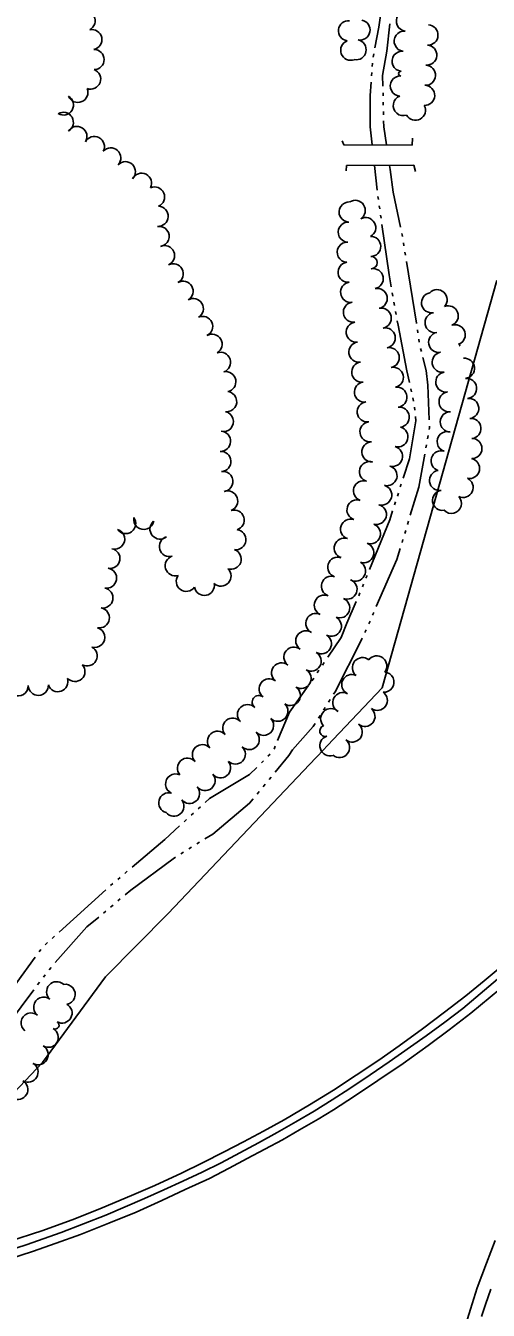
# Model space of a CAD drawing. Extents: x -25029 to 2274964, y -81170 to 687028.
# Drawn here: x -6125 to -5665, y -68392 to -67116 of the extents above; entities that cross this region are included whole.
import ezdxf

# ---------------------------------------------------------------- set-up
doc = ezdxf.new("R2010")
doc.units = 0
for name, color, linetype in [('81911BEA - RW_X_Fee_RW', 7, 'Continuous'), ('BRIDGE', 7, 'Continuous'), ('GE_X_CL_2000', 7, 'Continuous'), ('INTERSTATE', 7, 'Continuous'), ('TREES', 7, 'Continuous'), ('WATER', 7, 'Continuous')]:
    doc.layers.add(name, color=color, linetype=linetype)

msp = doc.modelspace()

# ---------------------------------------------------------------- linework, layer by layer
at = {"layer": '81911BEA - RW_X_Fee_RW'}
for p, q in [((-5770.8, -67773.7), (-5657, -67369.1)), ((-5819.3, -67824.9), (-5770.8, -67773.7)), ((-5835, -67841.3), (-5819.3, -67824.9)), ((-6045.3, -68060.6), (-5983.1, -67997.5)), ((-6107.9, -68145.4), (-6045.3, -68060.6)), ((-6261.4, -68308), (-6107.9, -68145.4))]:
    msp.add_line(p, q, dxfattribs=at)
msp.add_lwpolyline([(-5983.1, -67997.5), (-5836.6, -67843.1), (-5835, -67841.3)], dxfattribs=at)
at = {"layer": 'BRIDGE'}
for points in [[(-5810.4, -67230.5), (-5808.8, -67234.3), (-5741.1, -67234.7), (-5740.7, -67227.8)], [(-5806.4, -67260.1), (-5806.1, -67255), (-5739.3, -67254.7), (-5737.6, -67260.8)]]:
    msp.add_lwpolyline(points, dxfattribs=at)
at = {"layer": 'GE_X_CL_2000'}
for points in [[(-5656.3, -68062.8), (-5690.5, -68091.9), (-5708.6, -68105.5), (-5726.9, -68118.9), (-5742.5, -68130.1), (-5763.9, -68145), (-5782.6, -68157.8), (-5802.8, -68171.3), (-5820.3, -68182.7), (-5838.4, -68193.7), (-5856.6, -68204.5), (-5874.9, -68215), (-5893.4, -68225.3), (-5912, -68235.3), (-5930.7, -68245.1), (-5949.6, -68254.3), (-5968.5, -68263.2), (-5987.5, -68272), (-6006.7, -68280.5), (-6025.9, -68288.8), (-6045.2, -68297), (-6089.4, -68314.4), (-6124.1, -68326.7), (-6153.4, -68336)], [(-5662.9, -68370.5), (-5668.1, -68385.8), (-5672.1, -68397.8)]]:
    msp.add_lwpolyline(points, dxfattribs=at)
at = {"layer": 'INTERSTATE'}
for points in [[(-5653.5, -68051.3), (-5669.5, -68064.6), (-5687.5, -68079.4), (-5708.7, -68095.7), (-5730.6, -68112.1), (-5753.7, -68129), (-5774, -68143.3), (-5796.6, -68158.2), (-5819.2, -68173), (-5842.8, -68187.7), (-5867.9, -68202.3), (-5888.5, -68213.7), (-5908.5, -68224.3), (-5927.6, -68234.2), (-5949, -68245.3), (-5969.9, -68255.3), (-5996.6, -68267.5), (-6019.6, -68277.6), (-6048.6, -68289.8), (-6075.9, -68300.6), (-6107.5, -68312.2), (-6142.4, -68323.7)], [(-6141.5, -68340.8), (-6117.8, -68333.1), (-6094.4, -68324.9), (-6070.4, -68316.2), (-6042, -68304.9), (-6015, -68294.2), (-5989.4, -68282.5), (-5966.3, -68271.7), (-5942.3, -68260.8), (-5922.5, -68250.3), (-5904.7, -68241), (-5887.2, -68231.5), (-5869.8, -68222.3), (-5852.8, -68212.4), (-5834.4, -68201.7), (-5819, -68192.4), (-5798.2, -68179.1), (-5774.9, -68163.5), (-5749.9, -68146.4), (-5725.1, -68128.8), (-5704.1, -68113.2), (-5682.7, -68096.6), (-5653.8, -68072.6)], [(-5658.5, -68322.4), (-5667.2, -68344.8), (-5676.4, -68369.4), (-5683.1, -68390.5), (-5690.3, -68413.9)]]:
    msp.add_lwpolyline(points, dxfattribs=at)
at = {"layer": 'TREES'}
for centre, radius, start, end in [((-6065.7, -67111.3), 10, 297.8167, 117.8167), ((-5746.7, -67111.6), 10, 83.9469, 263.9469), ((-5804.2, -67121.1), 10, 83.3207, 263.3207), ((-5792.7, -67120.4), 10, 258.8513, 78.8513), ((-5725.3, -67125.4), 10, 267.5496, 87.5496), ((-6059, -67129.9), 10, 281.9522, 101.9522), ((-5748.8, -67131.5), 10, 83.9469, 263.9469), ((-6056.8, -67149.7), 10, 270.4587, 90.4587), ((-5801.9, -67140.5), 10, 110.1873, 290.1873), ((-5805.4, -67131.1), 0.0243, 110.1871, 290.1874), ((-5796.6, -67140), 10, 258.8513, 78.8513), ((-5750.9, -67151.4), 10, 83.9469, 263.9469), ((-5726.5, -67145.3), 10, 265.6116, 85.6116), ((-6060.2, -67169.1), 10, 249.629, 69.629), ((-5752.7, -67176), 10, 87.3795, 267.3795), ((-5752.1, -67163.7), 2.37, 86.2294, 266.2294), ((-5727.7, -67165.3), 10, 267.3692, 87.3692), ((-6072.9, -67182.3), 10, 202.6451, 22.6451), ((-5728.6, -67185.3), 10, 267.8873, 87.8873), ((-6087.2, -67194.8), 10, 239.5268, 59.5268), ((-5749.8, -67195.4), 10, 109.6222, 289.6222), ((-6087.3, -67212.1), 10, 300.1309, 120.1309), ((-5737.7, -67200.1), 10, 208.6506, 28.6506), ((-6073.8, -67226.1), 10, 327.3244, 147.3244), ((-6056.5, -67236.1), 10, 332.6553, 152.6553), ((-6040.2, -67247.4), 10, 317.8693, 137.8693), ((-6025.7, -67261.1), 10, 315.5196, 135.5196), ((-6009.6, -67272.6), 10, 333.4852, 153.4852), ((-5996.7, -67286.2), 10, 293.4005, 113.4005), ((-5803.5, -67301.1), 10, 87.2178, 267.2178), ((-5797.5, -67299.5), 10, 303.1788, 123.1788), ((-5993.2, -67305.4), 10, 267.2937, 87.2937), ((-5787.1, -67316.6), 10, 299.2255, 119.2255), ((-5992.2, -67325.3), 10, 278.4709, 98.4709), ((-5804.4, -67321.1), 10, 87.2178, 267.2178), ((-5805.4, -67341), 10, 87.2178, 267.2178), ((-5782.1, -67335.3), 10, 271.1761, 91.1761), ((-5986.8, -67344.4), 10, 292.9742, 112.9742), ((-5781.8, -67351.4), 6.12, 270.7104, 90.7104), ((-5978.2, -67362.4), 10, 298.1409, 118.1409), ((-5804.6, -67360.9), 10, 97.0816, 277.0816), ((-5779.7, -67367.3), 10, 281.5078, 101.5078), ((-5968.4, -67379.8), 10, 300.4096, 120.4096), ((-5802, -67380.8), 10, 97.9172, 277.9172), ((-5775.7, -67386.9), 10, 281.5078, 101.5078), ((-5721.7, -67391.2), 10, 100.2111, 280.2111), ((-5716.2, -67388.1), 10, 317.1053, 137.1053), ((-5958.2, -67397), 10, 300.9322, 120.9322), ((-5799.3, -67400.6), 10, 97.9172, 277.9172), ((-5705.2, -67404.2), 10, 291.6292, 111.6292), ((-5948.9, -67414.7), 10, 294.428, 114.428), ((-5771.7, -67406.5), 10, 281.5078, 101.5078), ((-5718.2, -67410.9), 10, 100.2111, 280.2111), ((-5796.5, -67420.4), 10, 97.9172, 277.9172), ((-5767.7, -67426.1), 10, 281.5078, 101.5078), ((-5714.6, -67430.5), 10, 100.2111, 280.2111), ((-5698.2, -67423), 10, 289.1973, 109.1973), ((-5939.6, -67432.4), 10, 301.0809, 121.0809), ((-5793.8, -67440.2), 10, 97.9172, 277.9172), ((-5694.6, -67433.4), 0.996, 289.0148, 109.0148), ((-5931.2, -67450.4), 10, 289.3826, 109.3826), ((-5763.7, -67445.7), 10, 281.5078, 101.5078), ((-5711.1, -67450.2), 10, 100.2111, 280.2111), ((-5689, -67456.3), 10, 276.1124, 96.1124), ((-5926, -67469.6), 10, 280.8257, 100.8257), ((-5791, -67460), 10, 97.9172, 277.9172), ((-5759.6, -67465.3), 10, 282.5055, 102.5055), ((-5707.5, -67469.9), 10, 100.2111, 280.2111), ((-5788.3, -67479.8), 10, 97.9172, 277.9172), ((-5686.9, -67476.2), 10, 276.1124, 96.1124), ((-5925.1, -67489.4), 10, 263.8701, 83.8701), ((-5756.2, -67485), 10, 276.9549, 96.9549), ((-5704.3, -67489.6), 10, 98.4548, 278.4548), ((-5785.5, -67499.6), 10, 97.9172, 277.9172), ((-5753.8, -67504.8), 10, 276.8403, 96.8403), ((-5684.8, -67496.1), 10, 276.1124, 96.1124), ((-5928.4, -67509.1), 10, 257.1654, 77.1654), ((-5782.8, -67519.4), 10, 97.9172, 277.9172), ((-5703.1, -67509.5), 10, 88.7312, 268.7312), ((-5682.6, -67516), 10, 276.1124, 96.1124), ((-5931.2, -67528.8), 10, 267.1339, 87.1339), ((-5755.2, -67524.4), 10, 254.921, 74.921), ((-5706.2, -67529.1), 10, 73.1779, 253.1779), ((-5780.9, -67539.3), 10, 93.0083, 273.0083), ((-5760.5, -67543.7), 10, 254.3939, 74.3939), ((-5681.7, -67535.9), 10, 269.1351, 89.1351), ((-5930.9, -67548.8), 10, 274.0639, 94.0639), ((-5783.3, -67558.9), 10, 73.0081, 253.0081), ((-5712.2, -67548.2), 10, 71.9372, 251.9372), ((-5684, -67555.7), 10, 257.9211, 77.9211), ((-5928.8, -67568.7), 10, 278.0121, 98.0121), ((-5765.9, -67562.9), 9.95, 254.3939, 74.3939), ((-5713.8, -67567.6), 10, 98.5659, 278.5659), ((-5789.3, -67577.9), 10, 71.4743, 251.4743), ((-5771.2, -67582.1), 10, 254.3939, 74.3939), ((-5690.4, -67574.5), 10, 244.1376, 64.1376), ((-5924.1, -67588), 10, 289.7959, 109.7959), ((-5795.7, -67596.9), 10, 71.4743, 251.4743), ((-5710.8, -67587.4), 10, 98.5711, 278.5711), ((-5702, -67590.4), 10, 223.4294, 43.4294), ((-5917.7, -67607), 10, 287.0469, 107.0469), ((-5776.5, -67601.4), 10, 255.0337, 75.0337), ((-6025.4, -67610.4), 10, 216.0882, 36.0882), ((-6007.4, -67606.3), 10, 169.3816, 349.3816), ((-5991.3, -67615.9), 10, 129.4726, 309.4726), ((-5802.1, -67615.9), 10, 71.4743, 251.4743), ((-5782.4, -67620.5), 10, 250.6388, 70.6388), ((-6036.3, -67625.8), 10, 253.4424, 73.4424), ((-5982, -67633.2), 10, 106.6032, 286.6032), ((-5916, -67626.4), 10, 262.9302, 82.9302), ((-5808.4, -67634.8), 10, 71.4743, 251.4743), ((-6040.9, -67645.1), 9.84, 259.7673, 79.7673), ((-5920.6, -67645.8), 10, 250.3728, 70.3728), ((-5789, -67639.4), 10, 250.5765, 70.5765), ((-5976.2, -67652.3), 10, 107.137, 287.137), ((-5814.8, -67653.8), 10, 71.4743, 251.4743), ((-5797.2, -67657.6), 10, 241.119, 61.119), ((-6044.4, -67664.6), 10, 259.7673, 79.7673), ((-5965.2, -67667.8), 10, 143.746, 323.746), ((-5930.8, -67662.6), 10, 227.4132, 47.4132), ((-5821.1, -67672.7), 10, 71.4743, 251.4743), ((-6048, -67684.3), 10, 259.7673, 79.7673), ((-5947.3, -67671.8), 10, 190.8517, 10.8517), ((-5805.6, -67675.6), 9.93, 248.7234, 68.7234), ((-5828.2, -67691.4), 10, 66.7983, 246.7983), ((-5812.9, -67694.1), 10, 248.7234, 68.7234), ((-6051.5, -67704), 10, 259.7673, 79.7673), ((-5836.5, -67709.6), 10, 64.2914, 244.2914), ((-6056.1, -67723.4), 10, 253.7031, 73.7032), ((-5821.2, -67712.3), 10, 242.0088, 62.0088), ((-5846.5, -67726.9), 10, 55.5444, 235.5444), ((-5831, -67729.7), 10, 239.4006, 59.4006), ((-6063.7, -67741.8), 10, 241.538, 61.538), ((-5858.3, -67743), 10, 52.111, 232.111), ((-5841.2, -67747), 10, 239.4006, 59.4006), ((-6075.8, -67757.3), 10, 222.3406, 42.3406), ((-5870.6, -67758.8), 10, 52.111, 232.111), ((-5790.3, -67753.5), 10, 50.8696, 230.8696), ((-5776.1, -67751.8), 10, 322.4035, 142.4035), ((-6092.7, -67767.4), 10, 199.1794, 19.1794), ((-5882.9, -67774.6), 10, 52.111, 232.111), ((-5851.3, -67764.2), 10, 239.4006, 59.4006), ((-5800.9, -67770.3), 10, 64.5875, 244.5875), ((-5769, -67767.9), 10, 265.1029, 85.1029), ((-6132.1, -67771.6), 10, 181.7945, 1.7945), ((-6112.1, -67771), 10, 181.9301, 1.9301), ((-5861.9, -67781.1), 10, 236.7322, 56.7322), ((-5809.8, -67788.2), 10, 62.3973, 242.3973), ((-5775.6, -67786), 10, 234.6918, 54.6918), ((-5904.4, -67800.1), 10, 44.5664, 224.5664), ((-5893.1, -67787.8), 6.7, 52.111, 232.111), ((-5874.3, -67796.8), 10, 226.5702, 46.5702), ((-5919.1, -67813.5), 10, 40.1253, 220.1253), ((-5888.5, -67810.8), 10, 222.8466, 42.8466), ((-5821.7, -67804.2), 10.1, 44.8564, 224.2279), ((-5787.8, -67801.9), 10, 230.6629, 50.6629), ((-5934.3, -67826.6), 10, 41.1164, 221.1164), ((-5827.3, -67816.4), 5.41, 107.7759, 286.7953), ((-5800.4, -67817.4), 10, 230.6629, 50.6629), ((-5949.2, -67839.9), 10, 42.7002, 222.7002), ((-5902.7, -67824.9), 10, 226.3302, 46.3302), ((-5822.6, -67831.1), 10, 108.2325, 288.2325), ((-5813.1, -67832.8), 10, 230.6629, 50.6629), ((-5916.5, -67839.3), 10, 226.3283, 46.3283), ((-5964, -67853.3), 10, 41.6203, 221.6203), ((-5931.2, -67852.9), 10, 219.4463, 39.4463), ((-5975.8, -67869), 10, 64.6094, 244.6094), ((-5946.6, -67865.6), 10, 219.4463, 39.4463), ((-5982.6, -67887.7), 10, 75.1595, 255.1595), ((-5962, -67878.3), 10, 219.4463, 39.4463), ((-5977.5, -67891), 10, 219.4463, 39.4463), ((-6093.9, -68075.3), 10, 47.9758, 227.9758), ((-6085.5, -68077.8), 10, 279.8726, 99.8726), ((-6106.8, -68090.6), 10, 51.7366, 231.7366), ((-6119.2, -68106.3), 10, 51.738, 231.738), ((-6088.6, -68096.4), 10, 241.2125, 61.2125), ((-6095.4, -68108.5), 3.88, 239.8281, 59.8281), ((-6102.3, -68120.5), 10, 239.8281, 59.8281), ((-6112.4, -68137.8), 10, 239.8281, 59.8281), ((-6122.4, -68155.1), 10, 239.8281, 59.8281), ((-6132.5, -68172.4), 10, 239.8281, 59.8281)]:
    msp.add_arc(centre, radius, start, end, dxfattribs=at)
at = {"layer": 'WATER'}
for p, q in [((-5780.5, -67156.5), (-5780.2, -67153.4)), ((-5779.7, -67147.2), (-5779.1, -67144.1)), ((-5781.2, -67165.9), (-5780.9, -67162.7)), ((-5769.9, -67182.6), (-5769.9, -67185.7)), ((-5769.7, -67192), (-5769.7, -67195.1)), ((-5769.5, -67201.3), (-5769.4, -67204.5)), ((-5775.8, -67279.4), (-5778.5, -67254.8)), ((-5774.5, -67288.7), (-5774.9, -67285.6)), ((-5773.2, -67298), (-5773.6, -67294.9)), ((-5771.8, -67307.3), (-5772.3, -67304.2)), ((-5749.6, -67331.6), (-5749.1, -67334.7)), ((-5748.1, -67340.9), (-5747.6, -67344)), ((-5760.2, -67384.5), (-5760.7, -67381.5)), ((-5758.5, -67393.8), (-5759.1, -67390.7)), ((-5756.9, -67403), (-5757.5, -67399.9)), ((-5735.7, -67418), (-5735.2, -67421.1)), ((-5734.4, -67427.3), (-5733.9, -67430.4)), ((-5732.6, -67436.5), (-5731.8, -67439.5)), ((-5741.6, -67479.6), (-5742.3, -67476.6)), ((-5739.6, -67488.8), (-5740.2, -67485.7)), ((-5738.3, -67498), (-5738.6, -67494.9)), ((-5725.1, -67523.1), (-5725.6, -67526.2)), ((-5726.7, -67532.3), (-5727.3, -67535.4)), ((-5752.7, -67574.1), (-5751.8, -67571.2)), ((-5755.6, -67583.1), (-5754.6, -67580.1)), ((-5758.5, -67592), (-5757.5, -67589)), ((-5744.7, -67608.2), (-5745.6, -67611.2)), ((-5747.4, -67617.2), (-5748.3, -67620.2)), ((-5750.1, -67626.1), (-5751, -67629.1)), ((-5786.8, -67664.8), (-5785.6, -67661.9)), ((-5790.3, -67673.4), (-5789.2, -67670.5)), ((-5794, -67682.1), (-5792.8, -67679.2)), ((-5779.1, -67698.6), (-5780.3, -67701.5)), ((-5782.8, -67707.2), (-5784.1, -67710.1)), ((-5786.6, -67715.8), (-5787.9, -67718.6)), ((-5830, -67751), (-5828.2, -67748.4)), ((-5835.2, -67758.7), (-5833.5, -67756.1)), ((-5822.3, -67785.2), (-5824, -67787.9)), ((-5832.3, -67801.1), (-5833.9, -67803.7)), ((-5827.3, -67793.2), (-5829, -67795.8)), ((-5884.1, -67841.5), (-5881.8, -67839.3)), ((-5878.1, -67834.4), (-5876.9, -67831.5)), ((-5890.7, -67848.1), (-5888.5, -67845.9)), ((-5880.9, -67862.1), (-5882.8, -67864.5)), ((-5892.7, -67876.6), (-5894.7, -67879)), ((-5886.8, -67869.3), (-5888.8, -67871.7)), ((-5953.5, -67893.8), (-5951.2, -67891.6)), ((-5967.2, -67906.5), (-5964.9, -67904.4)), ((-5960.3, -67900.1), (-5958.1, -67898)), ((-5960, -67931.8), (-5962.6, -67933.4)), ((-5952, -67926.9), (-5954.6, -67928.5)), ((-5967.9, -67936.7), (-5970.6, -67938.4)), ((-6026.2, -67957.8), (-6023.8, -67955.7)), ((-6040.5, -67969.9), (-6038.1, -67967.8)), ((-6033.3, -67963.8), (-6030.9, -67961.8)), ((-6091.4, -68016), (-6045.2, -67974)), ((-6030.7, -67983.1), (-6033.1, -67985.1)), ((-6045, -67995.2), (-6047.4, -67997.2)), ((-6037.9, -67989.2), (-6040.3, -67991.2)), ((-6098.4, -68022.3), (-6096, -68020.2)), ((-6111.4, -68035.7), (-6109.5, -68033.2)), ((-6105.3, -68028.6), (-6103, -68026.5)), ((-6152.1, -68091.1), (-6115.1, -68040.8)), ((-6105.3, -68058.4), (-6107.1, -68060.9)), ((-6099.4, -68051.1), (-6101.5, -68053.4)), ((-6110.9, -68065.9), (-6112.8, -68068.4)), ((-6116.5, -68073.4), (-6154, -68123.4))]:
    msp.add_line(p, q, dxfattribs=at)
for points in [[(-5777.9, -67138), (-5773.9, -67117.7), (-5768.2, -67076.2)], [(-5763, -67114.4), (-5766.2, -67141.3), (-5770.3, -67165.4), (-5770.1, -67176.3)], [(-5780.7, -67234.4), (-5782.7, -67216.6), (-5782.7, -67185.4), (-5781.7, -67172.1)], [(-5769.3, -67210.7), (-5769.2, -67216.6), (-5766.4, -67234.5)], [(-5763.3, -67254.8), (-5762.7, -67258.9), (-5759.7, -67281.3), (-5752.4, -67316.3)], [(-5761.8, -67375.3), (-5763.9, -67363.6), (-5771, -67313.5)], [(-5751.2, -67322.4), (-5750.9, -67323.6), (-5750.6, -67325.5)], [(-5746.6, -67350.1), (-5736.6, -67411.3), (-5736.6, -67411.8)], [(-5743.6, -67470.5), (-5746.2, -67458.9), (-5755, -67413.6), (-5755.8, -67409.2)], [(-5730.3, -67445.6), (-5727.2, -67458.4), (-5725.5, -67473.1), (-5724, -67507.6)], [(-5749.9, -67565.2), (-5743.7, -67546), (-5737.2, -67508.3), (-5737.7, -67504.2)], [(-5723.8, -67513.8), (-5723.7, -67515.4), (-5724, -67516.9)], [(-5728.4, -67541.5), (-5734.3, -67574.2), (-5742.8, -67602.2)], [(-5783.3, -67656.1), (-5763.1, -67606.6), (-5760.4, -67597.9)], [(-5752.9, -67635.1), (-5756.2, -67646.2), (-5776.6, -67692.9)], [(-5824.7, -67743.2), (-5811.4, -67723.6), (-5805.8, -67709.2), (-5796.5, -67687.8)], [(-5790.5, -67724.3), (-5791.3, -67726), (-5817.4, -67777.4), (-5819, -67779.9)], [(-5840.5, -67766.5), (-5840.3, -67766.2), (-5838.7, -67763.9)], [(-5874.5, -67825.7), (-5862.9, -67797.7), (-5844.2, -67771.6)], [(-5837.3, -67809), (-5839.1, -67812), (-5859.6, -67835), (-5863.4, -67840.8), (-5876.9, -67857.2)], [(-5946.6, -67887.4), (-5942.3, -67883.5), (-5902.3, -67859.7), (-5895.1, -67852.5)], [(-5898.7, -67883.8), (-5902.3, -67888.2), (-5938.9, -67918.7), (-5946.7, -67923.6)], [(-6019, -67951.7), (-5986.4, -67924.2), (-5971.8, -67910.7)], [(-5975.9, -67941.7), (-5978.3, -67943.2), (-6020.3, -67974.4), (-6025.9, -67979.1)], [(-6052.2, -68001.2), (-6063.8, -68011), (-6095.3, -68046.4)]]:
    msp.add_lwpolyline(points, dxfattribs=at)

doc.saveas('drawing.dxf')
